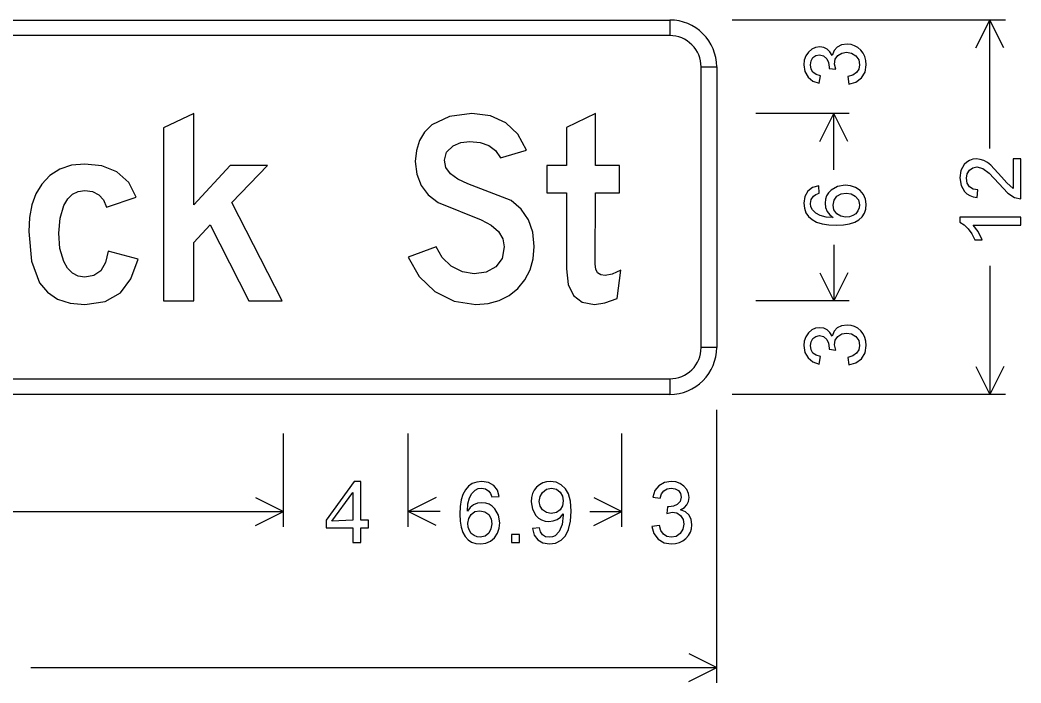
# Model space of a CAD drawing. Extents: x 1001568 to 1002149, y 1840825 to 1841423.
# Drawn here: x 1001993.31 to 1001998.65, y 1840963.3 to 1840966.84 of the extents above; entities that cross this region are included whole.
import ezdxf

# ---------------------------------------------------------------- set-up
doc = ezdxf.new("R2010")
doc.units = 0
doc.layers.add('SIGNS', color=7, linetype='Continuous')

msp = doc.modelspace()

# ---------------------------------------------------------------- linework, layer by layer
at = {"layer": 'SIGNS'}
for p, q in [((1001996.7775, 1840966.8387), (1001996.7775, 1840966.7554)), ((1001998.5691, 1840966.8387), (1001997.1108, 1840966.8387)), ((1001997.7358, 1840966.8387), (1001997.2358, 1840966.8387)), ((1001998.4113, 1840966.6897), (1001998.4858, 1840966.8387)), ((1001998.4858, 1840966.1524), (1001998.4858, 1840966.8387)), ((1001998.5603, 1840966.6897), (1001998.4858, 1840966.8387)), ((1001996.9441, 1840966.5887), (1001997.0275, 1840966.5887)), ((1001997.7358, 1840966.3387), (1001997.2358, 1840966.3387)), ((1001997.578, 1840966.1897), (1001997.6525, 1840966.3387)), ((1001997.6525, 1840966.039), (1001997.6525, 1840966.3387)), ((1001997.727, 1840966.1897), (1001997.6525, 1840966.3387)), ((1001997.6525, 1840965.6385), (1001997.6525, 1840965.3387)), ((1001997.578, 1840965.4877), (1001997.6525, 1840965.3387)), ((1001997.727, 1840965.4877), (1001997.6525, 1840965.3387)), ((1001998.4858, 1840965.525), (1001998.4858, 1840964.8387)), ((1001997.7358, 1840965.3387), (1001997.2358, 1840965.3387)), ((1001997.7358, 1840965.3387), (1001997.2358, 1840965.3387)), ((1001997.0275, 1840965.0887), (1001996.9441, 1840965.0887)), ((1001998.4113, 1840964.9877), (1001998.4858, 1840964.8387)), ((1001998.5603, 1840964.9877), (1001998.4858, 1840964.8387)), ((1001996.7775, 1840964.9221), (1001996.7775, 1840964.8387)), ((1001998.5691, 1840964.8387), (1001997.1108, 1840964.8387)), ((1001997.7358, 1840964.8387), (1001997.2358, 1840964.8387)), ((1001997.0275, 1840963.2971), (1001997.0275, 1840964.7554)), ((1001994.7141, 1840964.1304), (1001994.7141, 1840964.6304)), ((1001995.3808, 1840964.1304), (1001995.3808, 1840964.6304)), ((1001996.5208, 1840964.1304), (1001996.5208, 1840964.6304)), ((1001996.5208, 1840964.1304), (1001996.5208, 1840964.6304)), ((1001997.0275, 1840964.1304), (1001997.0275, 1840964.6304)), ((1001994.5651, 1840964.2882), (1001994.7141, 1840964.2137)), ((1001995.5298, 1840964.2882), (1001995.3808, 1840964.2137)), ((1001996.3718, 1840964.2882), (1001996.5208, 1840964.2137)), ((1001992.6211, 1840964.2137), (1001994.7141, 1840964.2137)), ((1001994.5651, 1840964.1392), (1001994.7141, 1840964.2137)), ((1001995.5516, 1840964.2137), (1001995.3808, 1840964.2137)), ((1001995.5298, 1840964.1392), (1001995.3808, 1840964.2137)), ((1001996.35, 1840964.2137), (1001996.5208, 1840964.2137)), ((1001996.3718, 1840964.1392), (1001996.5208, 1840964.2137)), ((1001996.8785, 1840963.4549), (1001997.0275, 1840963.3804)), ((1001993.3656, 1840963.3804), (1001997.0275, 1840963.3804)), ((1001996.8785, 1840963.3059), (1001997.0275, 1840963.3804))]:
    msp.add_line(p, q, dxfattribs=at)
for points in [[(1001996.7775, 1840966.7554), (1001989.2775, 1840966.7554), (1001989.2775, 1840966.8387), (1001996.7775, 1840966.8387), (1001996.7775, 1840966.7554), (1001996.7775, 1840966.7554)], [(1001997.7328, 1840966.4965), (1001997.7713, 1840966.5069), (1001997.801, 1840966.5293), (1001997.8199, 1840966.561), (1001997.8262, 1840966.5999), (1001997.8243, 1840966.6226), (1001997.8187, 1840966.6433), (1001997.8095, 1840966.6618), (1001997.7965, 1840966.6784), (1001997.781, 1840966.6918), (1001997.7637, 1840966.7016), (1001997.7448, 1840966.7073), (1001997.7241, 1840966.7093), (1001997.6944, 1840966.7056), (1001997.671, 1840966.6944), (1001997.6542, 1840966.6757), (1001997.6437, 1840966.6497), (1001997.632, 1840966.6696), (1001997.6169, 1840966.6837), (1001997.5989, 1840966.6923), (1001997.5777, 1840966.6952), (1001997.5561, 1840966.692), (1001997.5357, 1840966.6831), (1001997.5174, 1840966.6676), (1001997.5035, 1840966.6468), (1001997.4954, 1840966.6238), (1001997.4929, 1840966.5992), (1001997.4986, 1840966.5628), (1001997.5152, 1840966.5336), (1001997.5413, 1840966.5123), (1001997.5756, 1840966.5005), (1001997.5825, 1840966.5406), (1001997.5587, 1840966.5477), (1001997.5418, 1840966.5598), (1001997.5317, 1840966.577), (1001997.5284, 1840966.5993), (1001997.5318, 1840966.6203), (1001997.5417, 1840966.6376), (1001997.557, 1840966.6489), (1001997.5764, 1840966.6526), (1001997.5987, 1840966.6473), (1001997.6152, 1840966.6321), (1001997.6245, 1840966.6117), (1001997.6276, 1840966.5867), (1001997.6276, 1840966.5802), (1001997.6642, 1840966.5758), (1001997.656, 1840966.6037), (1001997.6607, 1840966.6287), (1001997.6744, 1840966.6489), (1001997.6953, 1840966.6624), (1001997.721, 1840966.6668), (1001997.7482, 1840966.6618), (1001997.7707, 1840966.6475), (1001997.7859, 1840966.626), (1001997.7908, 1840966.5999), (1001997.7868, 1840966.5767), (1001997.7748, 1840966.5584), (1001997.7551, 1840966.5449), (1001997.7274, 1840966.5365)], [(1001996.9441, 1840965.0887), (1001996.9441, 1840966.5887), (1001997.0275, 1840966.5887), (1001997.0275, 1840965.0887), (1001996.9441, 1840965.0887), (1001996.9441, 1840965.0887)], [(1001994.0741, 1840965.3387), (1001994.2354, 1840965.3387), (1001994.2354, 1840965.65), (1001994.3235, 1840965.744), (1001994.5293, 1840965.3387), (1001994.7072, 1840965.3387), (1001994.4391, 1840965.863), (1001994.6288, 1840966.0608), (1001994.4292, 1840966.0608), (1001994.2354, 1840965.8519), (1001994.2354, 1840966.3387), (1001994.0741, 1840966.2629)], [(1001995.3808, 1840965.5715), (1001995.4384, 1840965.4687), (1001995.5231, 1840965.3885), (1001995.6265, 1840965.3367), (1001995.7416, 1840965.3196), (1001995.8066, 1840965.3247), (1001995.8657, 1840965.3408), (1001995.9186, 1840965.3672), (1001995.9655, 1840965.4051), (1001996.0036, 1840965.451), (1001996.0313, 1840965.5037), (1001996.0475, 1840965.5625), (1001996.0532, 1840965.628), (1001996.0453, 1840965.7053), (1001996.0223, 1840965.772), (1001995.9835, 1840965.8281), (1001995.9297, 1840965.8739), (1001995.6993, 1840965.964), (1001995.6446, 1840965.9883), (1001995.6055, 1840966.0178), (1001995.5821, 1840966.0514), (1001995.5745, 1840966.0902), (1001995.5856, 1840966.1332), (1001995.6199, 1840966.1665), (1001995.6617, 1840966.1842), (1001995.71, 1840966.1903), (1001995.7647, 1840966.1846), (1001995.8105, 1840966.1683), (1001995.8465, 1840966.141), (1001995.8732, 1840966.1031), (1001996.0126, 1840966.1434), (1001995.9651, 1840966.2288), (1001995.9008, 1840966.2897), (1001995.8194, 1840966.3264), (1001995.7209, 1840966.3387), (1001995.601, 1840966.3234), (1001995.5073, 1840966.2779), (1001995.4682, 1840966.2395), (1001995.4405, 1840966.1945), (1001995.4238, 1840966.1422), (1001995.4183, 1840966.0826), (1001995.4258, 1840966.0145), (1001995.4489, 1840965.9553), (1001995.4871, 1840965.9051), (1001995.5409, 1840965.8639), (1001995.7704, 1840965.7717), (1001995.8239, 1840965.7428), (1001995.8624, 1840965.7092), (1001995.8852, 1840965.6704), (1001995.893, 1840965.6266), (1001995.8816, 1840965.5655), (1001995.848, 1840965.5205), (1001995.7966, 1840965.4925), (1001995.7328, 1840965.4833), (1001995.6695, 1840965.4934), (1001995.6106, 1840965.524), (1001995.5619, 1840965.5703), (1001995.5301, 1840965.6274)], [(1001996.1208, 1840965.9156), (1001996.2256, 1840965.9156), (1001996.2256, 1840965.5094), (1001996.2349, 1840965.4261), (1001996.2631, 1840965.3669), (1001996.31, 1840965.3313), (1001996.3758, 1840965.3196), (1001996.4296, 1840965.3276), (1001996.4958, 1840965.3519), (1001996.5164, 1840965.5028), (1001996.4687, 1840965.4805), (1001996.4323, 1840965.4733), (1001996.4086, 1840965.4769), (1001996.392, 1840965.4883), (1001996.3821, 1840965.507), (1001996.3788, 1840965.5337), (1001996.3797, 1840965.9156), (1001996.5084, 1840965.9156), (1001996.5084, 1840966.0608), (1001996.3797, 1840966.0608), (1001996.3797, 1840966.3387), (1001996.2256, 1840966.2645), (1001996.2256, 1840966.0608), (1001996.1208, 1840966.0608)], [(1001998.6099, 1840966.0966), (1001998.6099, 1840965.9395), (1001998.5769, 1840965.9683), (1001998.5483, 1840966.0017), (1001998.492, 1840966.0625), (1001998.4728, 1840966.0773), (1001998.4536, 1840966.0881), (1001998.4344, 1840966.0944), (1001998.4151, 1840966.0966), (1001998.3955, 1840966.0947), (1001998.378, 1840966.089), (1001998.3626, 1840966.0796), (1001998.3492, 1840966.0667), (1001998.332, 1840966.035), (1001998.3262, 1840965.9961), (1001998.3322, 1840965.9548), (1001998.35, 1840965.9228), (1001998.3634, 1840965.9105), (1001998.3791, 1840965.9012), (1001998.3977, 1840965.8948), (1001998.4188, 1840965.8914), (1001998.4229, 1840965.9316), (1001998.3977, 1840965.9358), (1001998.3782, 1840965.9483), (1001998.3658, 1840965.9679), (1001998.3617, 1840965.9939), (1001998.3657, 1840966.0171), (1001998.3769, 1840966.0362), (1001998.3949, 1840966.0495), (1001998.4175, 1840966.054), (1001998.4486, 1840966.0457), (1001998.4828, 1840966.0211), (1001998.5334, 1840965.9655), (1001998.5821, 1840965.9141), (1001998.6181, 1840965.8909), (1001998.6525, 1840965.8838), (1001998.6525, 1840966.0966)], [(1001993.7783, 1840965.6038), (1001993.7643, 1840965.5427), (1001993.7386, 1840965.4997), (1001993.7018, 1840965.4736), (1001993.6537, 1840965.4652), (1001993.6179, 1840965.4703), (1001993.5873, 1840965.4862), (1001993.5614, 1840965.5123), (1001993.541, 1840965.5493), (1001993.5209, 1840965.6182), (1001993.5143, 1840965.7008), (1001993.5211, 1840965.7804), (1001993.5419, 1840965.848), (1001993.5623, 1840965.8828), (1001993.5881, 1840965.9081), (1001993.6182, 1840965.9231), (1001993.6537, 1840965.9282), (1001993.6954, 1840965.9225), (1001993.7288, 1840965.9056), (1001993.7531, 1840965.8774), (1001993.7684, 1840965.8381), (1001993.9277, 1840965.8924), (1001993.8881, 1840965.9709), (1001993.8237, 1840966.0277), (1001993.7452, 1840966.059), (1001993.6537, 1840966.0695), (1001993.5824, 1840966.0625), (1001993.5203, 1840966.0424), (1001993.467, 1840966.0084), (1001993.4232, 1840965.9615), (1001993.3928, 1840965.9099), (1001993.3712, 1840965.8507), (1001993.3583, 1840965.7831), (1001993.3541, 1840965.7082), (1001993.3685, 1840965.5499), (1001993.4124, 1840965.4352), (1001993.4545, 1840965.3844), (1001993.5085, 1840965.3483), (1001993.575, 1840965.3268), (1001993.6537, 1840965.3196), (1001993.7615, 1840965.3348), (1001993.8435, 1840965.3817), (1001993.8986, 1840965.4556), (1001993.9376, 1840965.5616)], [(1001998.6525, 1840965.7857), (1001998.3262, 1840965.7857), (1001998.3262, 1840965.7597), (1001998.3495, 1840965.7446), (1001998.3707, 1840965.7237), (1001998.3898, 1840965.6972), (1001998.4068, 1840965.6651), (1001998.4449, 1840965.6651), (1001998.4237, 1840965.7082), (1001998.3965, 1840965.7431), (1001998.6525, 1840965.7431)], [(1001997.7328, 1840964.9965), (1001997.7713, 1840965.0068), (1001997.801, 1840965.0292), (1001997.8199, 1840965.0609), (1001997.8262, 1840965.0998), (1001997.8243, 1840965.1225), (1001997.8187, 1840965.1432), (1001997.8095, 1840965.1617), (1001997.7965, 1840965.1783), (1001997.781, 1840965.1918), (1001997.7637, 1840965.2015), (1001997.7448, 1840965.2073), (1001997.7241, 1840965.2092), (1001997.6944, 1840965.2055), (1001997.671, 1840965.1943), (1001997.6542, 1840965.1757), (1001997.6437, 1840965.1496), (1001997.632, 1840965.1695), (1001997.6169, 1840965.1837), (1001997.5989, 1840965.1922), (1001997.5777, 1840965.1951), (1001997.5561, 1840965.192), (1001997.5357, 1840965.183), (1001997.5174, 1840965.1676), (1001997.5035, 1840965.1467), (1001997.4954, 1840965.1237), (1001997.4929, 1840965.0991), (1001997.4986, 1840965.0628), (1001997.5152, 1840965.0335), (1001997.5413, 1840965.0122), (1001997.5756, 1840965.0005), (1001997.5825, 1840965.0405), (1001997.5587, 1840965.0476), (1001997.5418, 1840965.0598), (1001997.5317, 1840965.077), (1001997.5284, 1840965.0992), (1001997.5318, 1840965.1203), (1001997.5417, 1840965.1376), (1001997.557, 1840965.1489), (1001997.5764, 1840965.1525), (1001997.5987, 1840965.1472), (1001997.6152, 1840965.132), (1001997.6245, 1840965.1116), (1001997.6276, 1840965.0866), (1001997.6276, 1840965.0802), (1001997.6642, 1840965.0757), (1001997.656, 1840965.1037), (1001997.6607, 1840965.1286), (1001997.6744, 1840965.1489), (1001997.6953, 1840965.1623), (1001997.721, 1840965.1667), (1001997.7482, 1840965.1617), (1001997.7707, 1840965.1474), (1001997.7859, 1840965.1259), (1001997.7908, 1840965.0999), (1001997.7868, 1840965.0766), (1001997.7748, 1840965.0583), (1001997.7551, 1840965.0448), (1001997.7274, 1840965.0364)], [(1001989.2775, 1840964.9221), (1001996.7775, 1840964.9221), (1001996.7775, 1840964.8387), (1001989.2775, 1840964.8387), (1001989.2775, 1840964.9221), (1001989.2775, 1840964.9221)], [(1001996.6819, 1840964.1334), (1001996.6922, 1840964.0949), (1001996.7146, 1840964.0652), (1001996.7463, 1840964.0463), (1001996.7852, 1840964.04), (1001996.8079, 1840964.0419), (1001996.8286, 1840964.0475), (1001996.8471, 1840964.0567), (1001996.8637, 1840964.0697), (1001996.8771, 1840964.0852), (1001996.8869, 1840964.1025), (1001996.8926, 1840964.1214), (1001996.8946, 1840964.1421), (1001996.8909, 1840964.1718), (1001996.8797, 1840964.1952), (1001996.8611, 1840964.2119), (1001996.835, 1840964.2225), (1001996.8549, 1840964.2342), (1001996.869, 1840964.2493), (1001996.8776, 1840964.2672), (1001996.8805, 1840964.2885), (1001996.8773, 1840964.3101), (1001996.8684, 1840964.3305), (1001996.853, 1840964.3488), (1001996.8321, 1840964.3627), (1001996.8091, 1840964.3708), (1001996.7845, 1840964.3733), (1001996.7481, 1840964.3675), (1001996.7189, 1840964.351), (1001996.6976, 1840964.3249), (1001996.6859, 1840964.2906), (1001996.7259, 1840964.2836), (1001996.733, 1840964.3074), (1001996.7451, 1840964.3244), (1001996.7623, 1840964.3345), (1001996.7846, 1840964.3378), (1001996.8056, 1840964.3344), (1001996.8229, 1840964.3245), (1001996.8342, 1840964.3092), (1001996.8379, 1840964.2898), (1001996.8326, 1840964.2674), (1001996.8174, 1840964.251), (1001996.797, 1840964.2417), (1001996.772, 1840964.2386), (1001996.7656, 1840964.2386), (1001996.7611, 1840964.202), (1001996.789, 1840964.2102), (1001996.814, 1840964.2055), (1001996.8342, 1840964.1918), (1001996.8477, 1840964.1709), (1001996.8521, 1840964.1452), (1001996.8471, 1840964.118), (1001996.8328, 1840964.0955), (1001996.8113, 1840964.0803), (1001996.7853, 1840964.0754), (1001996.762, 1840964.0794), (1001996.7437, 1840964.0914), (1001996.7302, 1840964.1111), (1001996.7218, 1840964.1388)], [(1001995.9317, 1840964.0471), (1001995.9742, 1840964.0471), (1001995.9742, 1840964.0896), (1001995.9317, 1840964.0896)]]:
    msp.add_lwpolyline(points, close=True, dxfattribs=at)
for points in [[(1001997.5723, 1840965.9533), (1001997.5391, 1840965.9434), (1001997.5139, 1840965.9237), (1001997.4982, 1840965.8956), (1001997.4929, 1840965.8604), (1001997.4957, 1840965.8328), (1001997.5039, 1840965.809), (1001997.5176, 1840965.7887), (1001997.5367, 1840965.7723), (1001997.5614, 1840965.7594), (1001997.5914, 1840965.7504), (1001997.627, 1840965.7448), (1001997.6679, 1840965.743), (1001997.7051, 1840965.7447), (1001997.7373, 1840965.75), (1001997.7645, 1840965.7588), (1001997.7867, 1840965.7711), (1001997.8041, 1840965.7867), (1001997.8164, 1840965.806), (1001997.8238, 1840965.8287), (1001997.8262, 1840965.855), (1001997.8227, 1840965.8824), (1001997.812, 1840965.9069), (1001997.794, 1840965.9278), (1001997.7695, 1840965.9435), (1001997.7425, 1840965.9528), (1001997.7134, 1840965.9558), (1001997.6726, 1840965.9493), (1001997.6386, 1840965.9302), (1001997.6247, 1840965.9157), (1001997.6145, 1840965.8994), (1001997.6085, 1840965.8811), (1001997.6064, 1840965.861), (1001997.6092, 1840965.8372), (1001997.6175, 1840965.8164), (1001997.6312, 1840965.7983), (1001997.6504, 1840965.7831), (1001997.6121, 1840965.7859), (1001997.5807, 1840965.7939), (1001997.5563, 1840965.8066), (1001997.5387, 1840965.8243), (1001997.5309, 1840965.8401), (1001997.5284, 1840965.858), (1001997.5325, 1840965.8801), (1001997.544, 1840965.8982), (1001997.5566, 1840965.9069), (1001997.5752, 1840965.9134), (1001997.5723, 1840965.9533)], [(1001997.7162, 1840965.7856), (1001997.6903, 1840965.79), (1001997.6689, 1840965.8031), (1001997.6538, 1840965.8239), (1001997.6489, 1840965.8502), (1001997.6542, 1840965.8769), (1001997.6697, 1840965.8973), (1001997.6916, 1840965.9094), (1001997.7183, 1840965.9133), (1001997.7452, 1840965.9093), (1001997.7679, 1840965.898), (1001997.7852, 1840965.8779), (1001997.7908, 1840965.8518), (1001997.7883, 1840965.8346), (1001997.7815, 1840965.8187), (1001997.7698, 1840965.804), (1001997.755, 1840965.7937), (1001997.7373, 1840965.7875), (1001997.7162, 1840965.7856)], [(1001995.0839, 1840964.0471), (1001995.1265, 1840964.0471), (1001995.1265, 1840964.1251), (1001995.1685, 1840964.1251), (1001995.1685, 1840964.1676), (1001995.1265, 1840964.1676), (1001995.1265, 1840964.3733), (1001995.0914, 1840964.3733), (1001994.9421, 1840964.1676), (1001994.9421, 1840964.1251), (1001995.0839, 1840964.1251), (1001995.0839, 1840964.0471)], [(1001995.8664, 1840964.2939), (1001995.8566, 1840964.3271), (1001995.8369, 1840964.3522), (1001995.8087, 1840964.368), (1001995.7735, 1840964.3733), (1001995.746, 1840964.3705), (1001995.7222, 1840964.3623), (1001995.7019, 1840964.3486), (1001995.6855, 1840964.3295), (1001995.6726, 1840964.3048), (1001995.6635, 1840964.2748), (1001995.658, 1840964.2392), (1001995.6562, 1840964.1983), (1001995.6579, 1840964.1611), (1001995.6632, 1840964.1289), (1001995.6719, 1840964.1017), (1001995.6842, 1840964.0795), (1001995.6999, 1840964.0621), (1001995.7191, 1840964.0498), (1001995.7419, 1840964.0424), (1001995.7681, 1840964.04), (1001995.7956, 1840964.0435), (1001995.82, 1840964.0542), (1001995.8409, 1840964.0722), (1001995.8567, 1840964.0967), (1001995.866, 1840964.1237), (1001995.869, 1840964.1528), (1001995.8625, 1840964.1936), (1001995.8434, 1840964.2276), (1001995.8288, 1840964.2415), (1001995.8126, 1840964.2517), (1001995.7943, 1840964.2577), (1001995.7741, 1840964.2598), (1001995.7504, 1840964.257), (1001995.7296, 1840964.2487), (1001995.7114, 1840964.235), (1001995.6962, 1840964.2158), (1001995.6991, 1840964.2541), (1001995.7071, 1840964.2855), (1001995.7197, 1840964.3099), (1001995.7375, 1840964.3275), (1001995.7533, 1840964.3353), (1001995.7711, 1840964.3378), (1001995.7933, 1840964.3337), (1001995.8113, 1840964.3222), (1001995.82, 1840964.3096), (1001995.8265, 1840964.291), (1001995.8664, 1840964.2939)], [(1001996.0435, 1840964.1226), (1001996.0534, 1840964.0876), (1001996.0723, 1840964.0616), (1001996.0996, 1840964.0453), (1001996.1343, 1840964.04), (1001996.1677, 1840964.0448), (1001996.1965, 1840964.0594), (1001996.2199, 1840964.0836), (1001996.2368, 1840964.1178), (1001996.2467, 1840964.1616), (1001996.2502, 1840964.2154), (1001996.2467, 1840964.2682), (1001996.2365, 1840964.3071), (1001996.2202, 1840964.3346), (1001996.1976, 1840964.3557), (1001996.17, 1840964.369), (1001996.1391, 1840964.3733), (1001996.1181, 1840964.3713), (1001996.0989, 1840964.3658), (1001996.0816, 1840964.3564), (1001996.0663, 1840964.3436), (1001996.0536, 1840964.3275), (1001996.0446, 1840964.3092), (1001996.0392, 1840964.2884), (1001996.0374, 1840964.2653), (1001996.0436, 1840964.225), (1001996.0623, 1840964.1918), (1001996.0765, 1840964.1779), (1001996.0928, 1840964.1682), (1001996.1111, 1840964.1623), (1001996.1315, 1840964.1605), (1001996.1547, 1840964.1631), (1001996.1752, 1840964.1707), (1001996.1927, 1840964.1833), (1001996.2074, 1840964.2011), (1001996.2076, 1840964.1931), (1001996.2017, 1840964.1444), (1001996.187, 1840964.1069), (1001996.1649, 1840964.0839), (1001996.1501, 1840964.0774), (1001996.1336, 1840964.0754), (1001996.1136, 1840964.0787), (1001996.0983, 1840964.0883), (1001996.0874, 1840964.1041), (1001996.081, 1840964.1263), (1001996.0435, 1840964.1226)], [(1001995.0839, 1840964.1676), (1001994.9727, 1840964.1617), (1001995.0839, 1840964.3148), (1001995.0839, 1840964.1676)], [(1001996.2076, 1840964.2698), (1001996.2036, 1840964.2438), (1001996.192, 1840964.2229), (1001996.1716, 1840964.208), (1001996.1446, 1840964.2031), (1001996.1181, 1840964.2077), (1001996.0974, 1840964.2217), (1001996.0842, 1840964.2419), (1001996.0799, 1840964.2667), (1001996.0843, 1840964.293), (1001996.0971, 1840964.3155), (1001996.1185, 1840964.3323), (1001996.1457, 1840964.3378), (1001996.1717, 1840964.3323), (1001996.192, 1840964.3164), (1001996.2036, 1840964.2952), (1001996.2076, 1840964.2698)], [(1001995.6988, 1840964.15), (1001995.7032, 1840964.1759), (1001995.7163, 1840964.1973), (1001995.737, 1840964.2124), (1001995.7634, 1840964.2173), (1001995.7901, 1840964.2119), (1001995.8105, 1840964.1964), (1001995.8225, 1840964.1746), (1001995.8264, 1840964.1479), (1001995.8224, 1840964.121), (1001995.8111, 1840964.0983), (1001995.7911, 1840964.081), (1001995.7649, 1840964.0754), (1001995.7477, 1840964.0779), (1001995.7319, 1840964.0847), (1001995.7172, 1840964.0963), (1001995.7069, 1840964.1112), (1001995.7006, 1840964.1289), (1001995.6988, 1840964.15)]]:
    msp.add_lwpolyline(points, dxfattribs=at)
for centre, radius, start, end in [((1001996.7775, 1840966.5887), 0.25, 0, 90.0002), ((1001996.7775, 1840966.5887), 0.1667, 0, 90.0002), ((1001996.7775, 1840965.0887), 0.25, 270.0001, 0.0003), ((1001996.7775, 1840965.0887), 0.1667, 270.0001, 0.0003)]:
    msp.add_arc(centre, radius, start, end, dxfattribs=at)

doc.saveas('drawing.dxf')
